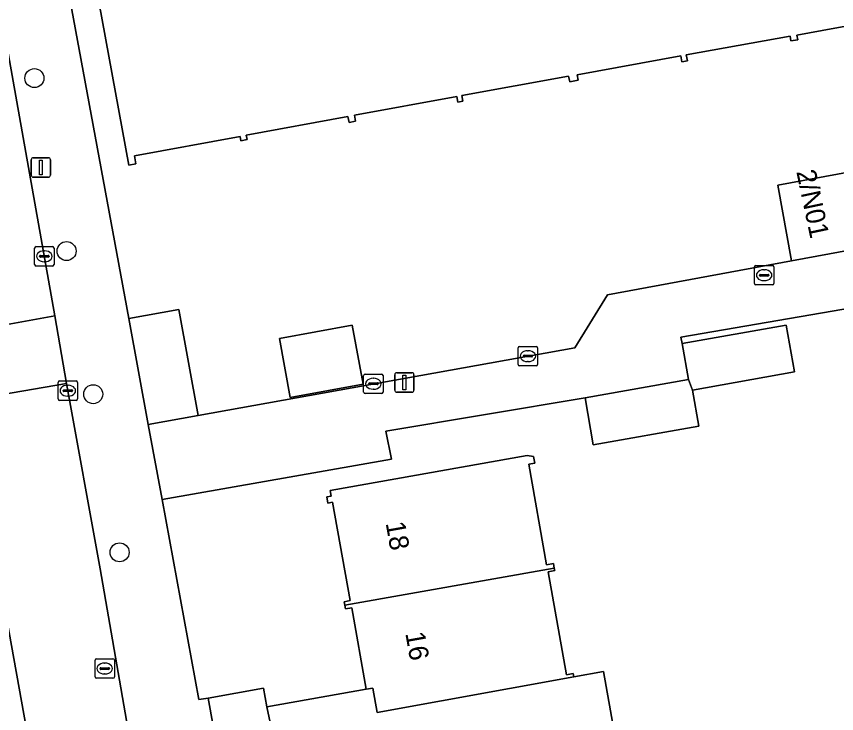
# Model space of a CAD drawing. Extents: x 157793 to 159380, y 380877 to 382313.
# Drawn here: x 158312.16 to 158354.41, y 381321.03 to 381356.91 of the extents above; entities that cross this region are included whole.
import ezdxf

# ---------------------------------------------------------------- set-up
doc = ezdxf.new("R2010")
doc.units = 0
for name, color, linetype in [('IMGEO_Boom', 7, 'Continuous'), ('IMGEO_Erf', 7, 'Continuous'), ('IMGEO_Kolk', 7, 'Continuous'), ('IMGEO_Lichtmast', 7, 'Continuous'), ('IMGEO_Pand', 7, 'Continuous'), ('IMGEO_Pand_nummerreeks', 7, 'Continuous'), ('IMGEO_Rijbaan_lokaal_open', 7, 'Continuous'), ('IMGEO_Rioolput', 7, 'Continuous'), ('IMGEO_Voetpad_open', 7, 'Continuous')]:
    doc.layers.add(name, color=color, linetype=linetype)

msp = doc.modelspace()

# ---------------------------------------------------------------- linework, layer by layer
at = {"layer": 'IMGEO_Boom'}
for centre in [(158313.085, 381353.737), (158314.745, 381344.834), (158316.118, 381337.467), (158317.476, 381329.327)]:
    msp.add_circle(centre, 0.489, dxfattribs=at)
at = {"layer": 'IMGEO_Erf'}
for points in [[(158314.484, 381360.147), (158317.956, 381341.359), (158320.534, 381341.829), (158321.53, 381336.373), (158340.925, 381339.857), (158342.613, 381342.587), (158352.087, 381344.339), (158351.378, 381348.225), (158355.762, 381349.025), (158355.541, 381350.139), (158372.484, 381353.148), (158390.963, 381356.402), (158388.26, 381371.381)], [(158357.259, 381356.837), (158354.321, 381356.301), (158352.364, 381355.944), (158352.407, 381355.712), (158352.058, 381355.649), (158352.012, 381355.903), (158346.667, 381354.928), (158346.721, 381354.628), (158346.435, 381354.576), (158346.379, 381354.884), (158341.041, 381353.91), (158341.093, 381353.627), (158340.661, 381353.549), (158340.607, 381353.845), (158335.1, 381352.84), (158335.152, 381352.552), (158334.896, 381352.506), (158334.843, 381352.795), (158329.567, 381351.832), (158329.624, 381351.518), (158329.293, 381351.458), (158329.238, 381351.758), (158324.003, 381350.802), (158324.045, 381350.574), (158323.727, 381350.516), (158323.687, 381350.736), (158318.241, 381349.743), (158318.319, 381349.317), (158317.947, 381349.249), (158315.895, 381360.491)], [(158369.776, 381344.425), (158346.389, 381340.4), (158346.447, 381340.071), (158351.803, 381341.023), (158352.232, 381338.611), (158346.986, 381337.678), (158347.315, 381335.827), (158341.878, 381334.861), (158341.449, 381337.273), (158331.19, 381335.559), (158331.481, 381334.13), (158319.664, 381332.039), (158321.564, 381321.754), (158322.044, 381321.821), (158324.887, 381322.327), (158325.057, 381321.37), (158330.182, 381322.281), (158329.436, 381326.476), (158329.106, 381326.418), (158329.072, 381326.609), (158329.041, 381326.788), (158329.349, 381326.842), (158328.449, 381331.904), (158328.201, 381331.86), (158328.143, 381332.187), (158328.367, 381332.226), (158328.318, 381332.504), (158338.468, 381334.307), (158338.802, 381334.265), (158338.863, 381333.92), (158338.554, 381333.865), (158339.473, 381328.69), (158339.824, 381328.753), (158339.866, 381328.517), (158339.888, 381328.39), (158339.56, 381328.331), (158340.504, 381323.022), (158340.844, 381323.082), (158340.873, 381322.919), (158342.4, 381323.19), (158343.393, 381317.597)]]:
    msp.add_lwpolyline(points, dxfattribs=at)
msp.add_lwpolyline([(158325.708, 381340.34), (158329.46, 381341.025), (158330.015, 381337.98), (158326.264, 381337.295)], close=True, dxfattribs=at)
at = {"layer": 'IMGEO_Kolk'}
for p, q in [((158313.172, 381345.065), (158314.024, 381345.065)), ((158313.097, 381344.139), (158313.097, 381344.991)), ((158313.399, 381344.608), (158313.797, 381344.608)), ((158313.585, 381344.845), (158313.61, 381344.845)), ((158314.098, 381344.991), (158314.098, 381344.139)), ((158313.356, 381344.559), (158313.356, 381344.571)), ((158313.794, 381344.522), (158313.396, 381344.522)), ((158313.608, 381344.285), (158313.583, 381344.285)), ((158313.84, 381344.571), (158313.84, 381344.559)), ((158314.024, 381344.065), (158313.172, 381344.065)), ((158350.177, 381343.165), (158350.177, 381344.017)), ((158350.252, 381344.091), (158351.104, 381344.091)), ((158350.665, 381343.871), (158350.69, 381343.871)), ((158351.178, 381344.017), (158351.178, 381343.165)), ((158350.436, 381343.585), (158350.436, 381343.597)), ((158350.874, 381343.548), (158350.476, 381343.548)), ((158350.479, 381343.634), (158350.877, 381343.634)), ((158350.92, 381343.597), (158350.92, 381343.585)), ((158351.104, 381343.091), (158350.252, 381343.091)), ((158350.688, 381343.311), (158350.663, 381343.311)), ((158338.007, 381338.999), (158338.007, 381339.851)), ((158338.082, 381339.925), (158338.934, 381339.925)), ((158338.495, 381339.705), (158338.52, 381339.705)), ((158339.008, 381339.851), (158339.008, 381338.999)), ((158338.266, 381339.419), (158338.266, 381339.431)), ((158338.704, 381339.382), (158338.306, 381339.382)), ((158338.309, 381339.468), (158338.707, 381339.468)), ((158338.518, 381339.145), (158338.493, 381339.145)), ((158338.75, 381339.431), (158338.75, 381339.419)), ((158338.934, 381338.925), (158338.082, 381338.925)), ((158330.047, 381337.579), (158330.047, 381338.431)), ((158330.122, 381338.505), (158330.974, 381338.505)), ((158330.535, 381338.285), (158330.56, 381338.285)), ((158331.048, 381338.431), (158331.048, 381337.579)), ((158314.308, 381337.222), (158314.308, 381338.074)), ((158314.383, 381338.148), (158315.235, 381338.148)), ((158314.796, 381337.928), (158314.821, 381337.928)), ((158315.309, 381338.074), (158315.309, 381337.222)), ((158330.306, 381337.999), (158330.306, 381338.011)), ((158330.744, 381337.962), (158330.346, 381337.962)), ((158330.349, 381338.048), (158330.747, 381338.048)), ((158330.79, 381338.011), (158330.79, 381337.999)), ((158314.567, 381337.642), (158314.567, 381337.654)), ((158315.005, 381337.605), (158314.607, 381337.605)), ((158314.61, 381337.691), (158315.008, 381337.691)), ((158315.051, 381337.654), (158315.051, 381337.642)), ((158330.974, 381337.505), (158330.122, 381337.505)), ((158330.558, 381337.725), (158330.533, 381337.725)), ((158315.235, 381337.148), (158314.383, 381337.148)), ((158314.819, 381337.368), (158314.794, 381337.368))]:
    msp.add_line(p, q, dxfattribs=at)
for points in [[(158313.172, 381345.065), (158314.024, 381345.065)], [(158313.097, 381344.139), (158313.097, 381344.991)], [(158314.098, 381344.991), (158314.098, 381344.139)], [(158314.024, 381344.065), (158313.172, 381344.065)], [(158350.177, 381343.165), (158350.177, 381344.017)], [(158350.252, 381344.091), (158351.104, 381344.091)], [(158351.178, 381344.017), (158351.178, 381343.165)], [(158351.104, 381343.091), (158350.252, 381343.091)], [(158338.007, 381338.999), (158338.007, 381339.851)], [(158338.082, 381339.925), (158338.934, 381339.925)], [(158339.008, 381339.851), (158339.008, 381338.999)], [(158338.934, 381338.925), (158338.082, 381338.925)], [(158330.047, 381337.579), (158330.047, 381338.431)], [(158330.122, 381338.505), (158330.974, 381338.505)], [(158331.048, 381338.431), (158331.048, 381337.579)], [(158314.308, 381337.222), (158314.308, 381338.074)], [(158314.383, 381338.148), (158315.235, 381338.148)], [(158315.309, 381338.074), (158315.309, 381337.222)], [(158330.974, 381337.505), (158330.122, 381337.505)], [(158315.235, 381337.148), (158314.383, 381337.148)]]:
    msp.add_lwpolyline(points, dxfattribs=at)
for centre, radius, start, end in [((158313.174, 381344.989), 0.0765, 91.552, 178.448), ((158313.174, 381344.989), 0.0765, 91.552, 178.448), ((158314.022, 381344.989), 0.0765, 1.552, 88.448), ((158314.022, 381344.989), 0.0765, 1.552, 88.448), ((158313.396, 381344.568), 0.0403, 85.8775, 175.7526), ((158313.801, 381344.57), 0.0386, 1.7309, 96.639), ((158313.393, 381344.558), 0.0366, 178.938, 274.7102), ((158313.797, 381344.565), 0.043, 264.8664, 352.4533), ((158313.174, 381344.141), 0.0765, 181.552, 268.448), ((158313.174, 381344.141), 0.0765, 181.552, 268.448), ((158314.022, 381344.141), 0.0765, 271.552, 358.448), ((158314.022, 381344.141), 0.0765, 271.552, 358.448), ((158350.254, 381344.015), 0.0765, 91.552, 178.448), ((158350.254, 381344.015), 0.0765, 91.552, 178.448), ((158351.102, 381344.015), 0.0765, 1.552, 88.448), ((158351.102, 381344.015), 0.0765, 1.552, 88.448), ((158350.476, 381343.594), 0.0403, 85.8775, 175.7526), ((158350.473, 381343.584), 0.0366, 178.938, 274.7102), ((158350.877, 381343.591), 0.043, 264.8664, 352.4533), ((158350.881, 381343.596), 0.0386, 1.7309, 96.639), ((158350.254, 381343.167), 0.0765, 181.552, 268.448), ((158350.254, 381343.167), 0.0765, 181.552, 268.448), ((158351.102, 381343.167), 0.0765, 271.552, 358.448), ((158351.102, 381343.167), 0.0765, 271.552, 358.448), ((158338.084, 381339.849), 0.0765, 91.552, 178.448), ((158338.084, 381339.849), 0.0765, 91.552, 178.448), ((158338.932, 381339.849), 0.0765, 1.552, 88.448), ((158338.932, 381339.849), 0.0765, 1.552, 88.448), ((158338.306, 381339.428), 0.0403, 85.8775, 175.7526), ((158338.303, 381339.418), 0.0366, 178.938, 274.7102), ((158338.707, 381339.425), 0.043, 264.8664, 352.4533), ((158338.711, 381339.43), 0.0386, 1.7309, 96.639), ((158338.084, 381339.001), 0.0765, 181.552, 268.448), ((158338.084, 381339.001), 0.0765, 181.552, 268.448), ((158338.932, 381339.001), 0.0765, 271.552, 358.448), ((158338.932, 381339.001), 0.0765, 271.552, 358.448), ((158330.124, 381338.429), 0.0765, 91.552, 178.448), ((158330.124, 381338.429), 0.0765, 91.552, 178.448), ((158330.972, 381338.429), 0.0765, 1.552, 88.448), ((158330.972, 381338.429), 0.0765, 1.552, 88.448), ((158314.385, 381338.072), 0.0765, 91.552, 178.448), ((158314.385, 381338.072), 0.0765, 91.552, 178.448), ((158315.233, 381338.072), 0.0765, 1.552, 88.448), ((158315.233, 381338.072), 0.0765, 1.552, 88.448), ((158330.346, 381338.008), 0.0403, 85.8775, 175.7526), ((158330.343, 381337.998), 0.0366, 178.938, 274.7102), ((158330.747, 381338.005), 0.043, 264.8664, 352.4533), ((158330.751, 381338.01), 0.0386, 1.7309, 96.639), ((158314.607, 381337.651), 0.0403, 85.8775, 175.7526), ((158314.604, 381337.641), 0.0366, 178.938, 274.7102), ((158315.008, 381337.648), 0.043, 264.8664, 352.4533), ((158315.012, 381337.653), 0.0386, 1.7309, 96.639), ((158330.124, 381337.581), 0.0765, 181.552, 268.448), ((158330.124, 381337.581), 0.0765, 181.552, 268.448), ((158330.972, 381337.581), 0.0765, 271.552, 358.448), ((158330.972, 381337.581), 0.0765, 271.552, 358.448), ((158314.385, 381337.224), 0.0765, 181.552, 268.448), ((158314.385, 381337.224), 0.0765, 181.552, 268.448), ((158315.233, 381337.224), 0.0765, 271.552, 358.448), ((158315.233, 381337.224), 0.0765, 271.552, 358.448)]:
    msp.add_arc(centre, radius, start, end, dxfattribs=at)
for centre, major_axis, ratio, start_param, end_param in [((158313.584, 381344.565), (-0.387, 0.002), 0.722429, 4.712389, 7.853982), ((158313.609, 381344.565), (-0.39, 0.002), 0.717154, 1.570796, 4.712389), ((158350.664, 381343.591), (-0.387, 0.002), 0.722429, 4.712389, 7.853982), ((158350.689, 381343.591), (-0.39, 0.002), 0.717154, 1.570796, 4.712389), ((158338.494, 381339.425), (-0.387, 0.002), 0.722429, 4.712389, 7.853982), ((158338.519, 381339.425), (-0.39, 0.002), 0.717154, 1.570796, 4.712389), ((158330.534, 381338.005), (-0.387, 0.002), 0.722429, 4.712389, 7.853982), ((158330.559, 381338.005), (-0.39, 0.002), 0.717154, 1.570796, 4.712389), ((158314.795, 381337.648), (-0.387, 0.002), 0.722429, 4.712389, 7.853982), ((158314.82, 381337.648), (-0.39, 0.002), 0.717154, 1.570796, 4.712389)]:
    msp.add_ellipse(centre, major_axis=major_axis, ratio=ratio, start_param=start_param, end_param=end_param, dxfattribs=at)
at = {"layer": 'IMGEO_Lichtmast'}
for p, q in [((158312.921, 381348.738), (158312.921, 381349.538)), ((158312.921, 381349.538), (158312.921, 381348.738)), ((158313.021, 381349.638), (158313.811, 381349.638)), ((158313.811, 381349.638), (158313.021, 381349.638)), ((158313.911, 381349.538), (158313.911, 381348.738)), ((158313.911, 381348.738), (158313.911, 381349.538)), ((158313.811, 381348.638), (158313.021, 381348.638)), ((158313.021, 381348.638), (158313.811, 381348.638)), ((158331.65, 381337.672), (158331.65, 381338.472)), ((158331.65, 381338.472), (158331.65, 381337.672)), ((158331.75, 381338.572), (158332.54, 381338.572)), ((158332.54, 381338.572), (158331.75, 381338.572)), ((158332.64, 381338.472), (158332.64, 381337.672)), ((158332.64, 381337.672), (158332.64, 381338.472)), ((158332.54, 381337.572), (158331.75, 381337.572)), ((158331.75, 381337.572), (158332.54, 381337.572))]:
    msp.add_line(p, q, dxfattribs=at)
for points in [[(158313.341, 381349.513), (158313.491, 381349.513), (158313.491, 381348.763), (158313.341, 381348.763), (158313.341, 381349.513)], [(158332.07, 381338.447), (158332.22, 381338.447), (158332.22, 381337.697), (158332.07, 381337.697), (158332.07, 381338.447)]]:
    msp.add_lwpolyline(points, dxfattribs=at)
for centre, start, end in [((158313.021, 381349.538), 90, 180), ((158313.021, 381349.538), 90, 180), ((158313.811, 381349.538), 0, 90), ((158313.811, 381349.538), 360, 90), ((158313.021, 381348.738), 180, 270), ((158313.021, 381348.738), 180, 270), ((158313.811, 381348.738), 270, 0), ((158313.811, 381348.738), 270, 0), ((158331.75, 381338.472), 90, 180), ((158331.75, 381338.472), 90, 180), ((158332.54, 381338.472), 0, 90), ((158332.54, 381338.472), 360, 90), ((158331.75, 381337.672), 180, 270), ((158331.75, 381337.672), 180, 270), ((158332.54, 381337.672), 270, 0), ((158332.54, 381337.672), 270, 0)]:
    msp.add_arc(centre, 0.1, start, end, dxfattribs=at)
at = {"layer": 'IMGEO_Pand'}
msp.add_lwpolyline([(158315.895, 381360.491), (158317.947, 381349.249), (158318.319, 381349.317), (158318.241, 381349.743), (158323.687, 381350.736), (158323.727, 381350.516), (158324.045, 381350.574), (158324.003, 381350.802), (158329.238, 381351.758), (158329.293, 381351.458), (158329.624, 381351.518), (158329.567, 381351.832), (158334.843, 381352.795), (158334.896, 381352.506), (158335.152, 381352.552), (158335.1, 381352.84), (158340.607, 381353.845), (158340.661, 381353.549), (158341.093, 381353.627), (158341.041, 381353.91), (158346.379, 381354.884), (158346.435, 381354.576), (158346.721, 381354.628), (158346.667, 381354.928), (158352.012, 381355.903), (158352.058, 381355.649), (158352.407, 381355.712), (158352.364, 381355.944), (158354.321, 381356.301), (158357.259, 381356.837)], dxfattribs=at)
for points in [[(158355.762, 381349.025), (158351.378, 381348.225), (158352.087, 381344.339), (158356.471, 381345.139)], [(158321.53, 381336.373), (158320.534, 381341.829), (158317.956, 381341.359), (158318.952, 381335.902)], [(158325.708, 381340.34), (158326.264, 381337.295), (158330.015, 381337.98), (158329.46, 381341.025)], [(158346.986, 381337.678), (158352.232, 381338.611), (158351.803, 381341.023), (158346.447, 381340.071), (158346.776, 381338.22)], [(158346.986, 381337.678), (158346.776, 381338.22), (158341.449, 381337.273), (158341.878, 381334.861), (158347.315, 381335.827)], [(158329.072, 381326.609), (158339.866, 381328.517), (158339.824, 381328.753), (158339.473, 381328.69), (158338.554, 381333.865), (158338.863, 381333.92), (158338.802, 381334.265), (158338.468, 381334.307), (158328.318, 381332.504), (158328.367, 381332.226), (158328.143, 381332.187), (158328.201, 381331.86), (158328.449, 381331.904), (158329.349, 381326.842), (158329.041, 381326.788)], [(158329.072, 381326.609), (158329.106, 381326.418), (158329.436, 381326.476), (158330.182, 381322.281), (158330.513, 381322.34), (158330.737, 381321.084), (158340.873, 381322.919), (158340.844, 381323.082), (158340.504, 381323.022), (158339.56, 381328.331), (158339.888, 381328.39), (158339.866, 381328.517)], [(158341.894, 381317.314), (158343.393, 381317.597), (158342.4, 381323.19), (158340.873, 381322.919), (158330.737, 381321.084), (158330.513, 381322.34), (158330.182, 381322.281), (158325.057, 381321.37), (158325.593, 381318.879), (158330.659, 381319.78), (158331.405, 381315.58), (158331.148, 381315.534), (158331.191, 381315.291)], [(158325.057, 381321.37), (158324.887, 381322.327), (158322.044, 381321.821), (158322.836, 381317.359), (158325.771, 381317.881), (158325.593, 381318.879)]]:
    msp.add_lwpolyline(points, close=True, dxfattribs=at)
at = {"layer": 'IMGEO_Rijbaan_lokaal_open'}
msp.add_lwpolyline([(158308.896, 381341.238), (158309.015, 381340.57), (158314.145, 381341.504), (158309.963, 381364.907)], dxfattribs=at)
for points in [[(158314.145, 381341.504), (158309.015, 381340.57), (158309.295, 381338.995), (158309.616, 381337.143), (158314.742, 381338.017)], [(158319.757, 381309.931), (158318.433, 381317.367), (158317.829, 381320.679), (158316.475, 381328.47), (158314.742, 381338.017), (158309.616, 381337.143), (158314.685, 381309.049)]]:
    msp.add_lwpolyline(points, close=True, dxfattribs=at)
at = {"layer": 'IMGEO_Rioolput'}
for p, q in [((158316.208, 381322.919), (158316.208, 381323.771)), ((158316.283, 381323.845), (158317.135, 381323.845)), ((158316.696, 381323.625), (158316.721, 381323.625)), ((158317.209, 381323.771), (158317.209, 381322.919)), ((158316.467, 381323.339), (158316.467, 381323.351)), ((158316.905, 381323.302), (158316.507, 381323.302)), ((158316.51, 381323.388), (158316.908, 381323.388)), ((158316.719, 381323.065), (158316.694, 381323.065)), ((158316.951, 381323.351), (158316.951, 381323.339)), ((158317.135, 381322.845), (158316.283, 381322.845))]:
    msp.add_line(p, q, dxfattribs=at)
for points in [[(158316.208, 381322.919), (158316.208, 381323.771)], [(158316.283, 381323.845), (158317.135, 381323.845)], [(158317.209, 381323.771), (158317.209, 381322.919)], [(158317.135, 381322.845), (158316.283, 381322.845)]]:
    msp.add_lwpolyline(points, dxfattribs=at)
for centre, radius, start, end in [((158316.285, 381323.769), 0.0765, 91.552, 178.448), ((158316.285, 381323.769), 0.0765, 91.552, 178.448), ((158317.133, 381323.769), 0.0765, 1.552, 88.448), ((158317.133, 381323.769), 0.0765, 1.552, 88.448), ((158316.507, 381323.348), 0.0403, 85.8775, 175.7526), ((158316.504, 381323.338), 0.0366, 178.938, 274.7102), ((158316.908, 381323.345), 0.043, 264.8664, 352.4533), ((158316.912, 381323.35), 0.0386, 1.7309, 96.639), ((158316.285, 381322.921), 0.0765, 181.552, 268.448), ((158316.285, 381322.921), 0.0765, 181.552, 268.448), ((158317.133, 381322.921), 0.0765, 271.552, 358.448), ((158317.133, 381322.921), 0.0765, 271.552, 358.448)]:
    msp.add_arc(centre, radius, start, end, dxfattribs=at)
for centre, major_axis, ratio, start_param, end_param in [((158316.695, 381323.345), (-0.387, 0.002), 0.722429, 4.712389, 7.853982), ((158316.72, 381323.345), (-0.39, 0.002), 0.717154, 1.570796, 4.712389)]:
    msp.add_ellipse(centre, major_axis=major_axis, ratio=ratio, start_param=start_param, end_param=end_param, dxfattribs=at)
at = {"layer": 'IMGEO_Voetpad_open'}
for points in [[(158326.241, 381294.61), (158326.727, 381294.678), (158325.91, 381299.279), (158325.478, 381299.231), (158324.348, 381306.061), (158324.843, 381306.147), (158324.049, 381310.615), (158323.544, 381310.549), (158322.287, 381317.305), (158322.836, 381317.359), (158322.044, 381321.821), (158321.564, 381321.754), (158319.664, 381332.039), (158318.952, 381335.902), (158317.956, 381341.359), (158314.484, 381360.147), (158314.336, 381360.831), (158315.791, 381361.097), (158314.726, 381367.306), (158314.091, 381370.57), (158313.366, 381370.392)], [(158309.963, 381364.907), (158314.145, 381341.504), (158314.742, 381338.017), (158316.475, 381328.47), (158317.829, 381320.679), (158318.433, 381317.367), (158319.757, 381309.931), (158319.835, 381309.534), (158320.358, 381306.618), (158320.447, 381305.996), (158321.883, 381298.081), (158322.464, 381294.712), (158323.906, 381286.839), (158324.362, 381284.168), (158325.77, 381276.366), (158326.339, 381272.778), (158326.591, 381271.23), (158332.634, 381271.258)], [(158314.685, 381309.049), (158309.616, 381337.143), (158309.295, 381338.995), (158305.272, 381338.283), (158306.207, 381332.961), (158307.943, 381331.828), (158311.865, 381310.138), (158308.536, 381309.615), (158309.288, 381305.639), (158309.719, 381303.244), (158309.906, 381302.208), (158313.302, 381302.722), (158317.903, 381276.217), (158318.288, 381274.019)]]:
    msp.add_lwpolyline(points, dxfattribs=at)
msp.add_lwpolyline([(158372.484, 381353.148), (158355.541, 381350.139), (158355.762, 381349.025), (158356.471, 381345.139), (158352.087, 381344.339), (158342.613, 381342.587), (158340.925, 381339.857), (158321.53, 381336.373), (158318.952, 381335.902), (158319.664, 381332.039), (158331.481, 381334.13), (158331.19, 381335.559), (158341.449, 381337.273), (158346.776, 381338.22), (158346.447, 381340.071), (158346.389, 381340.4), (158369.776, 381344.425), (158373.916, 381345.138)], close=True, dxfattribs=at)

# ---------------------------------------------------------------- texts
at = {"layer": 'IMGEO_Pand_nummerreeks'}
for s, rotation, p in [('2/N01', 281.8887, (158352.331, 381348.925)), ('18', 280.1259, (158331.177, 381330.831)), ('16', 280.1259, (158332.19, 381325.16))]:
    msp.add_text(s, height=1, rotation=rotation, dxfattribs=at).set_placement(p)

doc.saveas('drawing.dxf')
